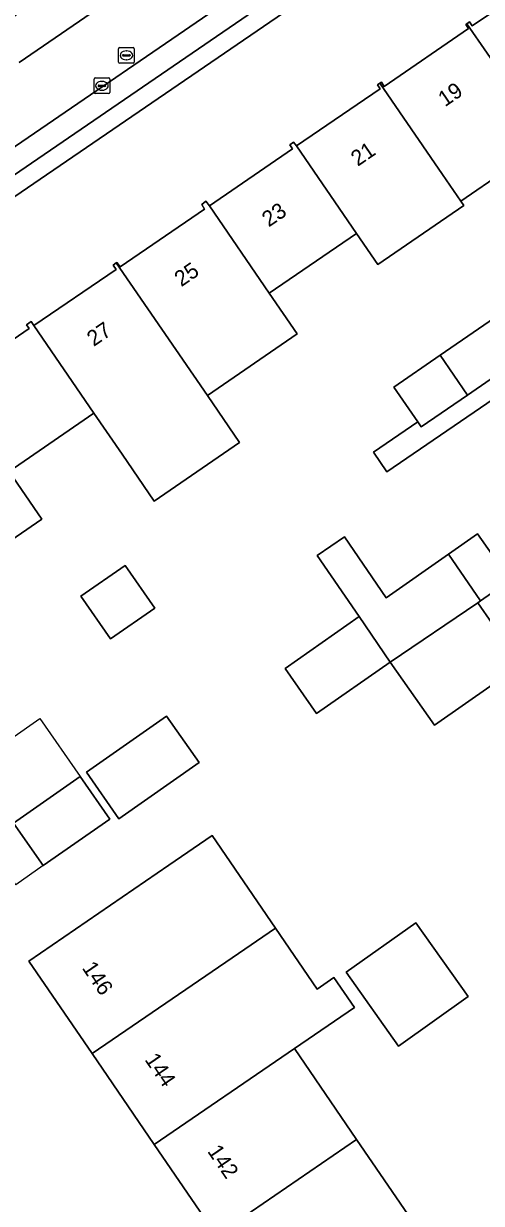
# Model space of a CAD drawing. Extents: x 157445 to 158888, y 383061 to 384688.
# Drawn here: x 158092.3 to 158121.5, y 383344 to 383419.3 of the extents above; entities that cross this region are included whole.
import ezdxf

# ---------------------------------------------------------------- set-up
doc = ezdxf.new("R2010")
doc.units = 0
for name, color, linetype in [('IMGEO_Erf', 7, 'Continuous'), ('IMGEO_Kolk', 7, 'Continuous'), ('IMGEO_Pand', 7, 'Continuous'), ('IMGEO_Pand_nummerreeks', 7, 'Continuous'), ('IMGEO_Pand_vergunning_verleend', 7, 'Continuous'), ('IMGEO_Parkeervlak_open', 7, 'Continuous'), ('IMGEO_Rijbaan_lokaal_open', 7, 'Continuous'), ('IMGEO_Rioolput', 7, 'Continuous'), ('IMGEO_Voetpad_open', 7, 'Continuous')]:
    doc.layers.add(name, color=color, linetype=linetype)

msp = doc.modelspace()

# ---------------------------------------------------------------- linework, layer by layer
at = {"layer": 'IMGEO_Erf'}
for points in [[(158126.561, 383423.054), (158129.502, 383418.76), (158131.723, 383415.517), (158131.088, 383415.082), (158130.881, 383413.97), (158129.182, 383412.806), (158128.086, 383413.027), (158127.598, 383412.693), (158125.931, 383411.551), (158125.736, 383411.833), (158120.166, 383408.017), (158120.36, 383407.735), (158114.866, 383403.972), (158113.505, 383405.954), (158107.94, 383402.141), (158109.725, 383399.542), (158103.988, 383395.602), (158106.041, 383392.612), (158100.598, 383388.874), (158098.545, 383391.864), (158096.751, 383394.476), (158091.339, 383390.768), (158093.429, 383387.725), (158087.535, 383383.678)], [(158087.491, 383396.372), (158092.617, 383399.875), (158092.449, 383400.123), (158092.74, 383400.321), (158092.908, 383400.073), (158098.164, 383403.653), (158097.973, 383403.936), (158098.172, 383404.072), (158098.22, 383404.104), (158098.412, 383403.822), (158103.81, 383407.499), (158103.638, 383407.804), (158103.897, 383408), (158104.121, 383407.702), (158109.413, 383411.35), (158109.243, 383411.597), (158109.49, 383411.768), (158109.675, 383411.531), (158115.015, 383415.177), (158114.846, 383415.425), (158115.005, 383415.534), (158115.094, 383415.595), (158115.264, 383415.334), (158120.651, 383419.03), (158120.481, 383419.277), (158120.558, 383419.33), (158120.73, 383419.448), (158120.899, 383419.2), (158126.293, 383422.837)], [(158110.929, 383421.479), (158069.427, 383393.097)], [(158129.955, 383400.641), (158115.444, 383390.743), (158114.59, 383391.994), (158117.417, 383393.922), (158115.892, 383396.14), (158118.849, 383398.173), (158124.091, 383401.776)]]:
    msp.add_lwpolyline(points, dxfattribs=at)
for points in [[(158110.961, 383375.304), (158108.945, 383378.185), (158113.675, 383381.496), (158111.001, 383385.392), (158112.732, 383386.581), (158115.396, 383382.701), (158119.376, 383385.487), (158121.236, 383386.788), (158123.314, 383383.819), (158121.428, 383382.499), (158121.245, 383382.367), (158124.006, 383378.422), (158118.49, 383374.561), (158115.665, 383378.597)], [(158097.814, 383380.071), (158095.922, 383382.798), (158098.751, 383384.761), (158100.643, 383382.034)], [(158098.346, 383368.602), (158096.273, 383371.568), (158101.387, 383375.142), (158103.459, 383372.177)], [(158093.517, 383365.607), (158091.622, 383368.318), (158095.878, 383371.292), (158097.773, 383368.581)], [(158108.334, 383361.618), (158110.995, 383357.728), (158112.065, 383358.46), (158113.372, 383356.549), (158109.543, 383353.93), (158113.511, 383348.129), (158117.548, 383342.229), (158108.608, 383336.113), (158104.572, 383342.012), (158100.603, 383347.814), (158096.635, 383353.614), (158092.598, 383359.514), (158101.538, 383365.63), (158104.298, 383367.518)], [(158117.298, 383361.964), (158120.645, 383357.256), (158116.191, 383354.09), (158112.844, 383358.799)]]:
    msp.add_lwpolyline(points, close=True, dxfattribs=at)
at = {"layer": 'IMGEO_Kolk'}
for p, q in [((158096.758, 383414.948), (158096.758, 383415.8)), ((158096.833, 383415.874), (158097.685, 383415.874)), ((158097.246, 383415.654), (158097.271, 383415.654)), ((158097.759, 383415.8), (158097.759, 383414.948)), ((158097.685, 383414.874), (158096.833, 383414.874)), ((158097.017, 383415.368), (158097.017, 383415.38)), ((158097.455, 383415.331), (158097.057, 383415.331)), ((158097.06, 383415.417), (158097.458, 383415.417)), ((158097.269, 383415.094), (158097.244, 383415.094)), ((158097.501, 383415.38), (158097.501, 383415.368))]:
    msp.add_line(p, q, dxfattribs=at)
for points in [[(158096.758, 383414.948), (158096.758, 383415.8)], [(158096.833, 383415.874), (158097.685, 383415.874)], [(158097.759, 383415.8), (158097.759, 383414.948)], [(158097.685, 383414.874), (158096.833, 383414.874)]]:
    msp.add_lwpolyline(points, dxfattribs=at)
for centre, radius, start, end in [((158096.835, 383415.798), 0.0765, 91.55205, 178.44795), ((158096.835, 383415.798), 0.0765, 91.55205, 178.44795), ((158097.683, 383415.798), 0.0765, 1.55205, 88.44795), ((158097.683, 383415.798), 0.0765, 1.55205, 88.44795), ((158096.835, 383414.95), 0.0765, 181.55205, 268.44795), ((158096.835, 383414.95), 0.0765, 181.55205, 268.44795), ((158097.057, 383415.377), 0.0403, 85.87752, 175.75265), ((158097.054, 383415.367), 0.0366, 178.93798, 274.71019), ((158097.458, 383415.374), 0.043, 264.86636, 352.45326), ((158097.462, 383415.379), 0.0386, 1.73085, 96.63898), ((158097.683, 383414.95), 0.0765, 271.55205, 358.44795), ((158097.683, 383414.95), 0.0765, 271.55205, 358.44795)]:
    msp.add_arc(centre, radius, start, end, dxfattribs=at)
for centre, major_axis, ratio, start_param, end_param in [((158097.245, 383415.374), (-0.387, 0.002), 0.722429, 4.712389, 7.853982), ((158097.27, 383415.374), (-0.39, 0.002), 0.717154, 1.570796, 4.712389)]:
    msp.add_ellipse(centre, major_axis=major_axis, ratio=ratio, start_param=start_param, end_param=end_param, dxfattribs=at)
at = {"layer": 'IMGEO_Pand'}
for points in [[(158129.502, 383418.76), (158126.561, 383423.054), (158126.339, 383423.378), (158126.061, 383423.203), (158126.293, 383422.837), (158120.899, 383419.2), (158120.73, 383419.448), (158120.558, 383419.33), (158125.736, 383411.833), (158125.931, 383411.551), (158127.598, 383412.693), (158128.086, 383413.027), (158129.182, 383412.806), (158130.881, 383413.97), (158131.088, 383415.082), (158131.723, 383415.517)], [(158120.558, 383419.33), (158120.481, 383419.277), (158120.651, 383419.03), (158115.264, 383415.334), (158115.094, 383415.595), (158115.005, 383415.534), (158118.998, 383409.718), (158120.166, 383408.017), (158125.736, 383411.833)], [(158115.005, 383415.534), (158114.846, 383415.425), (158115.015, 383415.177), (158109.675, 383411.531), (158113.505, 383405.954), (158114.866, 383403.972), (158120.36, 383407.735), (158120.166, 383408.017), (158118.998, 383409.718)], [(158109.675, 383411.531), (158109.49, 383411.768), (158109.243, 383411.597), (158109.413, 383411.35), (158104.121, 383407.702), (158107.94, 383402.141), (158113.505, 383405.954)], [(158104.121, 383407.702), (158103.897, 383408), (158103.638, 383407.804), (158103.81, 383407.499), (158098.412, 383403.822), (158098.22, 383404.104), (158098.172, 383404.072), (158103.988, 383395.602), (158109.725, 383399.542), (158107.94, 383402.141)], [(158098.172, 383404.072), (158097.973, 383403.936), (158098.164, 383403.653), (158092.908, 383400.073), (158096.751, 383394.476), (158098.545, 383391.864), (158100.598, 383388.874), (158106.041, 383392.612), (158103.988, 383395.602)], [(158125.837, 383399.237), (158125.684, 383399.459), (158124.091, 383401.776), (158118.849, 383398.173), (158120.593, 383395.632)], [(158092.908, 383400.073), (158092.74, 383400.321), (158092.449, 383400.123), (158092.617, 383399.875), (158087.491, 383396.372), (158091.339, 383390.768), (158096.751, 383394.476)], [(158118.849, 383398.173), (158115.892, 383396.14), (158117.417, 383393.922), (158117.638, 383393.6), (158120.593, 383395.632)], [(158087.491, 383396.372), (158087.22, 383396.187), (158087.051, 383396.435), (158086.804, 383396.266), (158086.973, 383396.018), (158081.599, 383392.347), (158085.441, 383386.728), (158087.535, 383383.678), (158093.429, 383387.725), (158091.339, 383390.768)], [(158121.245, 383382.367), (158121.428, 383382.499), (158119.376, 383385.487), (158115.396, 383382.701), (158112.732, 383386.581), (158111.001, 383385.392), (158113.675, 383381.496), (158115.665, 383378.597)], [(158121.428, 383382.499), (158123.314, 383383.819), (158121.236, 383386.788), (158119.376, 383385.487)], [(158095.922, 383382.798), (158097.814, 383380.071), (158100.643, 383382.034), (158098.751, 383384.761)], [(158115.665, 383378.597), (158118.49, 383374.561), (158124.006, 383378.422), (158121.245, 383382.367)], [(158115.665, 383378.597), (158113.675, 383381.496), (158108.945, 383378.185), (158110.961, 383375.304)], [(158103.459, 383372.177), (158101.387, 383375.142), (158096.273, 383371.568), (158098.346, 383368.602)], [(158091.622, 383368.318), (158093.517, 383365.607), (158097.773, 383368.581), (158095.878, 383371.292)], [(158105.574, 383359.73), (158108.334, 383361.618), (158104.298, 383367.518), (158101.538, 383365.63), (158092.598, 383359.514), (158096.635, 383353.614)], [(158109.543, 383353.93), (158113.372, 383356.549), (158112.065, 383358.46), (158110.995, 383357.728), (158108.334, 383361.618), (158105.574, 383359.73), (158096.635, 383353.614), (158100.603, 383347.814)], [(158117.298, 383361.964), (158112.844, 383358.799), (158116.191, 383354.09), (158120.645, 383357.256)], [(158104.572, 383342.012), (158113.511, 383348.129), (158109.543, 383353.93), (158100.603, 383347.814)], [(158104.572, 383342.012), (158108.608, 383336.113), (158117.548, 383342.229), (158113.511, 383348.129)]]:
    msp.add_lwpolyline(points, close=True, dxfattribs=at)
at = {"layer": 'IMGEO_Pand_vergunning_verleend'}
msp.add_lwpolyline([(158087.291, 383370.796), (158093.292, 383374.991), (158095.878, 383371.292), (158097.773, 383368.581), (158093.517, 383365.607), (158091.771, 383364.387)], close=True, dxfattribs=at)
at = {"layer": 'IMGEO_Parkeervlak_open'}
msp.add_lwpolyline([(158108.868, 383423.27), (158088.143, 383409.072), (158084.142, 383406.331), (158070.336, 383396.873), (158071.149, 383395.654), (158109.692, 383422.05)], close=True, dxfattribs=at)
at = {"layer": 'IMGEO_Rijbaan_lokaal_open'}
for points in [[(158088.143, 383409.072), (158108.868, 383423.27)], [(158097.717, 383420.795), (158091.978, 383416.866)]]:
    msp.add_lwpolyline(points, dxfattribs=at)
at = {"layer": 'IMGEO_Rioolput'}
for p, q in [((158098.323, 383416.889), (158098.323, 383417.741)), ((158098.398, 383417.815), (158099.25, 383417.815)), ((158099.324, 383417.741), (158099.324, 383416.889)), ((158098.582, 383417.309), (158098.582, 383417.321)), ((158099.02, 383417.272), (158098.622, 383417.272)), ((158098.625, 383417.358), (158099.023, 383417.358)), ((158098.834, 383417.035), (158098.809, 383417.035)), ((158098.811, 383417.595), (158098.836, 383417.595)), ((158099.066, 383417.321), (158099.066, 383417.309)), ((158099.25, 383416.815), (158098.398, 383416.815))]:
    msp.add_line(p, q, dxfattribs=at)
for points in [[(158098.323, 383416.889), (158098.323, 383417.741)], [(158098.398, 383417.815), (158099.25, 383417.815)], [(158099.324, 383417.741), (158099.324, 383416.889)], [(158099.25, 383416.815), (158098.398, 383416.815)]]:
    msp.add_lwpolyline(points, dxfattribs=at)
for centre, radius, start, end in [((158098.4, 383417.739), 0.0765, 91.55205, 178.44795), ((158098.4, 383417.739), 0.0765, 91.55205, 178.44795), ((158099.248, 383417.739), 0.0765, 1.55205, 88.44795), ((158099.248, 383417.739), 0.0765, 1.55205, 88.44795), ((158098.622, 383417.318), 0.0403, 85.87752, 175.75265), ((158098.619, 383417.308), 0.0366, 178.93798, 274.71019), ((158099.023, 383417.315), 0.043, 264.86636, 352.45326), ((158099.027, 383417.32), 0.0386, 1.73085, 96.63898), ((158098.4, 383416.891), 0.0765, 181.55205, 268.44795), ((158098.4, 383416.891), 0.0765, 181.55205, 268.44795), ((158099.248, 383416.891), 0.0765, 271.55205, 358.44795), ((158099.248, 383416.891), 0.0765, 271.55205, 358.44795)]:
    msp.add_arc(centre, radius, start, end, dxfattribs=at)
for centre, major_axis, ratio, start_param, end_param in [((158098.81, 383417.315), (-0.387, 0.002), 0.722429, 4.712389, 7.853982), ((158098.835, 383417.315), (-0.39, 0.002), 0.717154, 1.570796, 4.712389)]:
    msp.add_ellipse(centre, major_axis=major_axis, ratio=ratio, start_param=start_param, end_param=end_param, dxfattribs=at)
at = {"layer": 'IMGEO_Voetpad_open'}
for points in [[(158091.978, 383416.866), (158097.717, 383420.795), (158096.874, 383421.998), (158100.514, 383424.498), (158101.36, 383423.29), (158102.264, 383423.909), (158102.445, 383423.672), (158103.443, 383424.348), (158103.273, 383424.597), (158103.974, 383425.07), (158103.134, 383426.28), (158116.347, 383435.345), (158115.699, 383436.292), (158115.34, 383436.051), (158113.651, 383434.918), (158111.546, 383433.335), (158100.546, 383425.859), (158095.896, 383422.699), (158092.695, 383420.508), (158091.439, 383419.648)], [(158069.427, 383393.097), (158110.929, 383421.479), (158124.53, 383430.909), (158124.405, 383433.994), (158121.817, 383432.191), (158121.639, 383432.43), (158120.637, 383431.758), (158120.789, 383431.512), (158119.949, 383430.912), (158120.805, 383429.687), (158117.136, 383427.203), (158116.304, 383428.398), (158114.401, 383427.081), (158115.233, 383425.874), (158111.588, 383423.375), (158110.756, 383424.594), (158108.868, 383423.27), (158109.692, 383422.05), (158071.149, 383395.654)]]:
    msp.add_lwpolyline(points, dxfattribs=at)
msp.add_lwpolyline([(158129.955, 383400.641), (158132.635, 383402.469), (158134.193, 383403.532), (158138.323, 383406.349), (158141.448, 383408.481), (158140.622, 383409.691), (158134.885, 383405.761), (158131.489, 383403.435), (158129.143, 383401.828), (158125.959, 383399.647), (158125.684, 383399.459), (158125.837, 383399.237), (158120.593, 383395.632), (158117.638, 383393.6), (158117.417, 383393.922), (158114.59, 383391.994), (158115.444, 383390.743)], close=True, dxfattribs=at)

# ---------------------------------------------------------------- texts
at = {"layer": 'IMGEO_Pand_nummerreeks'}
for s, rotation, p in [('19', 34.29725, (158119.155, 383413.998)), ('21', 34.29725, (158113.587, 383410.199)), ('23', 34.29954, (158107.908, 383406.325)), ('25', 34.29725, (158102.322, 383402.514)), ('27', 34.29725, (158096.736, 383398.704)), ('146', 304.37726, (158095.952, 383359.074)), ('144', 304.37726, (158099.954, 383353.224)), ('142', 304.37832, (158103.956, 383347.376))]:
    msp.add_text(s, height=1, rotation=rotation, dxfattribs=at).set_placement(p)

doc.saveas('drawing.dxf')
